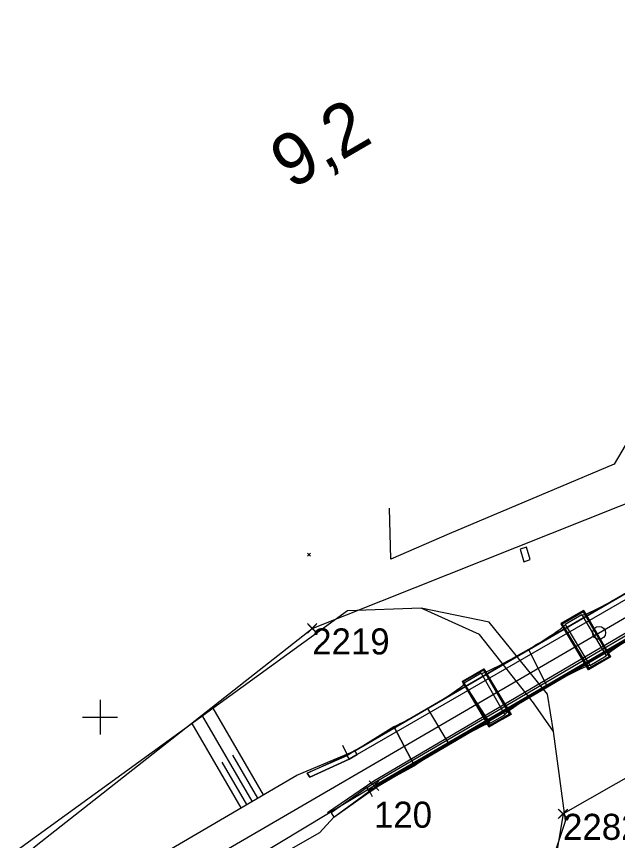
# Model space of a CAD drawing. Extents: x -866402 to -860377, y -1041908 to -1038598.
# Drawn here: x -862809.6 to -862740.3, y -1039814.2 to -1039719.3 of the extents above; entities that cross this region are included whole.
import ezdxf

# ---------------------------------------------------------------- set-up
doc = ezdxf.new("R2010")
doc.units = 0
for name, color, linetype in [('PS 02 trasa', 7, 'Continuous'), ('SZDC', 7, 'Continuous'), ('Vrstva 1', 7, 'Continuous'), ('Vrstva 12', 7, 'Continuous'), ('Vrstva 17', 7, 'Continuous'), ('Vrstva 18', 7, 'Continuous'), ('Vrstva 27', 7, 'Continuous'), ('Vrstva 43', 7, 'Continuous'), ('Vrstva 48', 7, 'Continuous'), ('Vrstva 49', 7, 'Continuous'), ('Vrstva 5', 7, 'Continuous'), ('Vrstva 60', 7, 'Continuous'), ('Vrstva 7', 7, 'Continuous')]:
    doc.layers.add(name, color=color, linetype=linetype)

msp = doc.modelspace()

# ---------------------------------------------------------------- linework, layer by layer
at = {"layer": 'PS 02 trasa'}
msp.add_lwpolyline([(-863126.063, -1039980.929), (-863100.972, -1039979.512), (-863075.698, -1039975.155), (-863051.34, -1039967.955), (-863028.638, -1039958.538), (-863006.197, -1039946.979), (-862984.221, -1039934.346), (-862962.654, -1039921.753), (-862940.81, -1039908.977), (-862919.591, -1039896.575), (-862898.118, -1039884.063), (-862876.452, -1039871.374), (-862855.045, -1039858.711), (-862833.283, -1039846.122), (-862790.121, -1039820.976), (-862768.421, -1039807.915), (-862725.466, -1039782.891), (-862682.227, -1039757.798), (-862660.52, -1039745.143)], dxfattribs=at)
at = {"layer": 'SZDC'}
for points in [[(-863165.8, -1039964.658), (-863118.75, -1039967.2), (-863083.632, -1039964.524), (-863052.89, -1039954), (-863012.743, -1039930.004), (-862976.583, -1039912.971), (-862937.72, -1039894.02), (-862895.01, -1039875.47), (-862835.6, -1039838.65), (-862807.35, -1039814.81), (-862775.54, -1039789.79), (-862724.48, -1039769.5), (-862710.01, -1039753.11), (-862692.04, -1039737.42), (-862692.5, -1039729.46), (-862678.31, -1039732.26), (-862673.01, -1039726.98), (-862636.56, -1039709.7), (-862621.8, -1039702.7), (-862618.74, -1039701.53), (-862617.34, -1039679.93), (-862597.59, -1039662.79), (-862567.2, -1039636.61)], [(-862621.936, -1039738.722), (-862678.709, -1039781.763), (-862691.859, -1039787.99), (-862702.376, -1039785.991), (-862703.328, -1039786.532), (-862711.536, -1039791.199), (-862722.335, -1039797.339), (-862746.625, -1039811.149), (-862749.216, -1039826.631), (-862756.266, -1039834.411), (-862798.224, -1039852.349), (-862808.477, -1039856.796), (-862829.437, -1039865.886), (-862847.784, -1039874.724), (-862872.129, -1039886.289), (-862886.963, -1039890.038), (-862919.94, -1039912.21), (-862947.81, -1039925.24), (-862976.17, -1039939.2), (-863007.49, -1039957.54), (-863029.03, -1039968.68), (-863042.25, -1039972.75), (-863110.71, -1039983.7), (-863135.81, -1039985.12)]]:
    msp.add_lwpolyline(points, dxfattribs=at)
at = {"layer": 'Vrstva 1'}
msp.add_lwpolyline([(-862981.149, -1039929.121), (-862954.673, -1039913.726), (-862917.529, -1039892.093), (-862878.997, -1039869.707), (-862841.948, -1039848.161), (-862805.676, -1039827.062), (-862769.204, -1039805.868), (-862695.361, -1039762.879), (-862669.666, -1039747.949), (-862635.332, -1039727.958)], dxfattribs=at)
at = {"layer": 'Vrstva 12'}
msp.add_lwpolyline([(-862751.154, -1039782.127), (-862750.401, -1039781.836), (-862750.823, -1039780.431), (-862751.589, -1039780.666), (-862751.154, -1039782.127)], dxfattribs=at)
at = {"layer": 'Vrstva 17'}
for points in [[(-862696.445, -1039760.625), (-862732.862, -1039781.99), (-862733.049, -1039781.698), (-862733.897, -1039782.179), (-862733.747, -1039782.49), (-862770.637, -1039803.933)], [(-862768.22, -1039807.937), (-862731.323, -1039786.458), (-862731.137, -1039786.759), (-862730.291, -1039786.261), (-862730.454, -1039785.968), (-862694.012, -1039764.688)], [(-862725.919, -1039764.118), (-862739.089, -1039766.493), (-862738.963, -1039767.871), (-862740.722, -1039770.864), (-862759.763, -1039778.891)], [(-862759.763, -1039778.891), (-862766.475, -1039781.804), (-862766.632, -1039775.943)]]:
    msp.add_lwpolyline(points, dxfattribs=at)
at = {"layer": 'Vrstva 18'}
for p, q in [((-862770.621, -1039803.85), (-862733.82, -1039782.471)), ((-862732.396, -1039782.429), (-862770.343, -1039804.324)), ((-862731.364, -1039786.548), (-862768.079, -1039808.066)), ((-862744.303, -1039787.735), (-862744.275, -1039787.888)), ((-862744.222, -1039787.73), (-862741.139, -1039793.057)), ((-862744.222, -1039787.73), (-862741.14, -1039793.058)), ((-862744.275, -1039787.888), (-862746.711, -1039789.315)), ((-862744.459, -1039788.218), (-862741.644, -1039792.956)), ((-862741.289, -1039793.023), (-862744.275, -1039787.888)), ((-862743.707, -1039794.548), (-862746.859, -1039789.259)), ((-862746.848, -1039789.247), (-862743.696, -1039794.541)), ((-862746.711, -1039789.315), (-862746.828, -1039789.175)), ((-862746.711, -1039789.315), (-862743.643, -1039794.386)), ((-862750.606, -1039792.196), (-862748.441, -1039796.515)), ((-862743.689, -1039794.53), (-862741.163, -1039793.075)), ((-862743.554, -1039794.077), (-862741.644, -1039792.956)), ((-862741.163, -1039793.075), (-862741.289, -1039793.023)), ((-862758.18, -1039795.911), (-862755.768, -1039794.481)), ((-862755.801, -1039794.599), (-862758.13, -1039795.949)), ((-862756.061, -1039794.939), (-862758.007, -1039796.116)), ((-862756.061, -1039794.939), (-862753.333, -1039799.743)), ((-862755.801, -1039794.599), (-862755.768, -1039794.481)), ((-862755.801, -1039794.599), (-862752.834, -1039799.654)), ((-862755.768, -1039794.481), (-862752.618, -1039799.722)), ((-862755.764, -1039794.469), (-862752.686, -1039799.672)), ((-862755.746, -1039794.459), (-862752.686, -1039799.672)), ((-862758.261, -1039795.902), (-862755.182, -1039801.136)), ((-862758.26, -1039795.902), (-862755.156, -1039801.125)), ((-862758.18, -1039795.911), (-862758.13, -1039795.949)), ((-862758.18, -1039795.911), (-862755.106, -1039801.101)), ((-862758.13, -1039795.949), (-862755.099, -1039800.979)), ((-862755.016, -1039800.709), (-862758.007, -1039796.116)), ((-862759.759, -1039803.115), (-862762.215, -1039799.003)), ((-862752.618, -1039799.722), (-862755.106, -1039801.101)), ((-862752.834, -1039799.654), (-862755.099, -1039800.979)), ((-862755.016, -1039800.709), (-862753.333, -1039799.743)), ((-862752.618, -1039799.722), (-862752.834, -1039799.654)), ((-862752.686, -1039799.672), (-862752.686, -1039799.672)), ((-862755.099, -1039800.979), (-862755.106, -1039801.101)), ((-862770.612, -1039803.912), (-862766.141, -1039801.102)), ((-862763.74, -1039805.613), (-862766.141, -1039801.102)), ((-862770.343, -1039804.324), (-862770.621, -1039803.85)), ((-862776.12, -1039806.451), (-862771.579, -1039804.375)), ((-862771.567, -1039804.475), (-862776.114, -1039806.448)), ((-862771.575, -1039804.374), (-862771.561, -1039804.474)), ((-862770.612, -1039803.912), (-862771.567, -1039804.475)), ((-862771.561, -1039804.474), (-862771.567, -1039804.475)), ((-862770.612, -1039803.912), (-862770.612, -1039803.912)), ((-862763.74, -1039805.613), (-862768.127, -1039808.009)), ((-862769.21, -1039808.101), (-862768.358, -1039807.559)), ((-862768.358, -1039807.559), (-862768.348, -1039807.558)), ((-862769.21, -1039808.101), (-862773.357, -1039811.055)), ((-862769.207, -1039808.1), (-862769.21, -1039808.101)), ((-862769.017, -1039808.581), (-862768.124, -1039808.008)), ((-862769.017, -1039808.581), (-862768.973, -1039808.663)), ((-862768.973, -1039808.663), (-862768.077, -1039808.064)), ((-862768.124, -1039808.008), (-862768.077, -1039808.064)), ((-862768.079, -1039808.066), (-862768.077, -1039808.064))]:
    msp.add_line(p, q, dxfattribs=at)
for points in [[(-862768.348, -1039807.558), (-862730.588, -1039785.455), (-862694.218, -1039764.236)], [(-862744.222, -1039787.73), (-862744.222, -1039787.73), (-862746.859, -1039789.259), (-862746.848, -1039789.247), (-862744.222, -1039787.73)], [(-862743.689, -1039794.53), (-862746.828, -1039789.175), (-862744.303, -1039787.735), (-862741.163, -1039793.075)], [(-862744.459, -1039788.218), (-862746.382, -1039789.343), (-862743.554, -1039794.077)], [(-862743.696, -1039794.541), (-862741.14, -1039793.058), (-862741.139, -1039793.057), (-862743.707, -1039794.548), (-862743.696, -1039794.541)], [(-862741.289, -1039793.023), (-862743.643, -1039794.386), (-862743.689, -1039794.53)], [(-862755.746, -1039794.459), (-862755.764, -1039794.469), (-862758.26, -1039795.902), (-862758.261, -1039795.902), (-862755.746, -1039794.459)], [(-862752.686, -1039799.672), (-862755.156, -1039801.125), (-862755.182, -1039801.136), (-862752.686, -1039799.672)], [(-862771.579, -1039804.375), (-862771.575, -1039804.374), (-862770.615, -1039803.848), (-862770.621, -1039803.85)], [(-862770.621, -1039803.85), (-862771.579, -1039804.375), (-862771.291, -1039804.861)], [(-862770.615, -1039803.848), (-862770.612, -1039803.912), (-862771.561, -1039804.474)], [(-862771.291, -1039804.861), (-862770.343, -1039804.324), (-862770.344, -1039804.326), (-862771.296, -1039804.859)], [(-862775.817, -1039806.938), (-862771.291, -1039804.861), (-862771.296, -1039804.859), (-862775.809, -1039806.934)], [(-862775.817, -1039806.938), (-862776.12, -1039806.451), (-862776.114, -1039806.448), (-862775.809, -1039806.934), (-862775.817, -1039806.938)], [(-862769.207, -1039808.1), (-862768.348, -1039807.558), (-862768.079, -1039808.066), (-862768.972, -1039808.663)], [(-862773.351, -1039811.05), (-862773.063, -1039811.542), (-862768.972, -1039808.663), (-862769.207, -1039808.1), (-862773.351, -1039811.05)], [(-862773.058, -1039811.54), (-862769.026, -1039808.583), (-862769.017, -1039808.581)], [(-862768.124, -1039808.008), (-862768.127, -1039808.009), (-862769.026, -1039808.583)], [(-862773.063, -1039811.542), (-862773.058, -1039811.54), (-862768.973, -1039808.663), (-862768.972, -1039808.663)], [(-862773.351, -1039811.05), (-862773.357, -1039811.055), (-862773.058, -1039811.54)]]:
    msp.add_lwpolyline(points, dxfattribs=at)
for centre, major_axis, ratio, start_param, end_param in [((-862739.739, -1039785.511), (4.717, 2.721), 0.06545, 3.100729, 6.259443), ((-862736.93, -1039790.197), (-4.718, -2.755), 0.05828, 3.198341, 6.299813), ((-862751.224, -1039792.133), (4.838, 2.804), 0.065461, 3.147469, 6.24343), ((-862748.427, -1039796.922), (-4.903, -2.829), 0.063615, 3.222095, 6.257815), ((-862762.446, -1039798.723), (-4.445, -2.601), 0.069522, 0.549942, 3.166332), ((-862759.677, -1039803.445), (-4.677, -2.725), 0.060393, 3.198516, 5.728794)]:
    msp.add_ellipse(centre, major_axis=major_axis, ratio=ratio, start_param=start_param, end_param=end_param, dxfattribs=at)
at = {"layer": 'Vrstva 27'}
msp.add_lwpolyline([(-862773.766, -1039810.988), (-862768.443, -1039807.338), (-862730.326, -1039784.966), (-862695.18, -1039764.545), (-862689.81, -1039761.922)], dxfattribs=at)
at = {"layer": 'Vrstva 43'}
for p, q in [((-862771.542, -1039804.227), (-862772.013, -1039803.261)), ((-862768.888, -1039808.609), (-862768.623, -1039809.157))]:
    msp.add_line(p, q, dxfattribs=at)
at = {"layer": 'Vrstva 48'}
for p, q in [((-862781.147, -1039808.955), (-862786.949, -1039798.984)), ((-862782.444, -1039809.709), (-862788.169, -1039799.868)), ((-862783.74, -1039810.464), (-862789.39, -1039800.753)), ((-862781.795, -1039809.332), (-862784.677, -1039804.379)), ((-862783.092, -1039810.087), (-862785.936, -1039805.199))]:
    msp.add_line(p, q, dxfattribs=at)
at = {"layer": 'Vrstva 49'}
for p, q in [((-862776.094, -1039781.125), (-862775.74, -1039781.479)), ((-862776.094, -1039781.479), (-862775.74, -1039781.125)), ((-862762.971, -1039787.478), (-862771.469, -1039787.768)), ((-862756.26, -1039790.507), (-862762.971, -1039787.478)), ((-862755.152, -1039789.082), (-862762.971, -1039787.478)), ((-862771.469, -1039787.768), (-862856.283, -1039849.221)), ((-862748.416, -1039797.378), (-862755.152, -1039789.082)), ((-862750.037, -1039798.358), (-862756.26, -1039790.507)), ((-862747.722, -1039801.662), (-862748.416, -1039797.378)), ((-862807.342, -1039824.196), (-862777.297, -1039806.715)), ((-862774.701, -1039813.334), (-862773.058, -1039811.54)), ((-862774.701, -1039813.334), (-862804.111, -1039830.026))]:
    msp.add_line(p, q, dxfattribs=at)
for points in [[(-862746.332, -1039811.927), (-862747.722, -1039801.662), (-862750.037, -1039798.358)], [(-862777.297, -1039806.715), (-862770.612, -1039803.912), (-862766.141, -1039801.102), (-862763.74, -1039805.613), (-862768.127, -1039808.009)], [(-862773.058, -1039811.54), (-862769.026, -1039808.583), (-862768.127, -1039808.009)], [(-862746.332, -1039811.927), (-862748.387, -1039818.028), (-862750.865, -1039822.415)]]:
    msp.add_lwpolyline(points, dxfattribs=at)
at = {"layer": 'Vrstva 5'}
for p, q in [((-862800, -1039798), (-862800, -1039802)), ((-862802, -1039800), (-862798, -1039800))]:
    msp.add_line(p, q, dxfattribs=at)
at = {"layer": 'Vrstva 60'}
for p, q in [((-862775.09, -1039790.24), (-862776.09, -1039789.24)), ((-862775.09, -1039789.34), (-862776.09, -1039790.34)), ((-862775.99, -1039790.24), (-862774.99, -1039789.24)), ((-862775.99, -1039789.34), (-862774.99, -1039790.34)), ((-862775.54, -1039789.79), (-862775.54, -1039789.79)), ((-862767.971, -1039808.365), (-862768.971, -1039807.365)), ((-862767.971, -1039807.465), (-862768.971, -1039808.465)), ((-862768.871, -1039808.365), (-862767.871, -1039807.365)), ((-862768.871, -1039807.465), (-862767.871, -1039808.465)), ((-862768.421, -1039807.915), (-862768.421, -1039807.915)), ((-862746.175, -1039811.599), (-862747.175, -1039810.599)), ((-862746.175, -1039810.699), (-862747.175, -1039811.699)), ((-862747.075, -1039811.599), (-862746.075, -1039810.599)), ((-862747.075, -1039810.699), (-862746.075, -1039811.699)), ((-862746.625, -1039811.149), (-862746.625, -1039811.149))]:
    msp.add_line(p, q, dxfattribs=at)
at = {"layer": 'Vrstva 7'}
msp.add_circle((-862742.477, -1039790.309), 0.75, dxfattribs=at)

# ---------------------------------------------------------------- texts
at = {"layer": 'Vrstva 60'}
for s, p in [('2219', (-862775.54, -1039792.79)), ('120', (-862768.421, -1039812.748)), ('2282', (-862746.625, -1039814.149))]:
    msp.add_text(s, height=3, dxfattribs=at).set_placement(p)
at = {"layer": 'Vrstva 7'}
msp.add_text('9,2', height=6, rotation=30.20658, dxfattribs=at).set_placement((-862777.982, -1039739.299))

doc.saveas('drawing.dxf')
